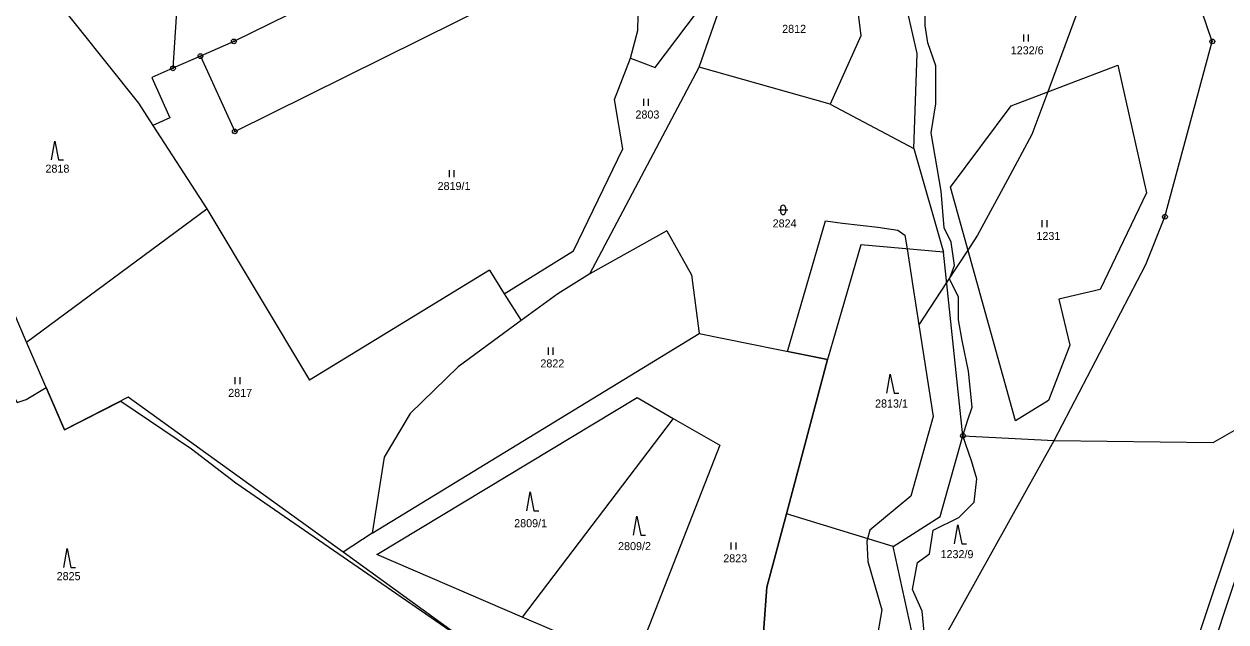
# Model space of a CAD drawing. Extents: x -439246 to -433691, y -1130252 to -1121148.
# Drawn here: x -438667.4 to -438413.3, y -1122654.9 to -1122528.4 of the extents above; entities that cross this region are included whole.
import ezdxf

# ---------------------------------------------------------------- set-up
doc = ezdxf.new("R2010")
doc.units = 0
for name, color, linetype in [('Vrstva 1', 7, 'Continuous'), ('Vrstva 18', 7, 'Continuous'), ('Vrstva 24', 7, 'Continuous'), ('Vrstva 25', 7, 'Continuous'), ('Vrstva 4', 7, 'Continuous'), ('Vrstva 52', 7, 'Continuous'), ('Vrstva 6', 7, 'Continuous')]:
    doc.layers.add(name, color=color, linetype=linetype)

msp = doc.modelspace()

# ---------------------------------------------------------------- linework, layer by layer
at = {"layer": 'Vrstva 1'}
for points in [[(-438539.58, -1122490.99), (-438623.08, -1122532.05)], [(-438478.57, -1122534.64), (-438486.63, -1122499.23)], [(-438622.88, -1122551.08), (-438536.5, -1122508.23)], [(-438524.63, -1122537.48), (-438514.2, -1122507.58)], [(-438493.25, -1122508.73), (-438490.48, -1122530.9)], [(-438416.15, -1122532.05), (-438423.68, -1122510.03)], [(-438669.13, -1122512.52), (-438643.23, -1122545.11)], [(-438634.35, -1122512.69), (-438635.93, -1122537.74)], [(-438534, -1122537.57), (-438520.68, -1122519.83)], [(-438537.61, -1122529.73), (-438537.52, -1122523.67)], [(-438666.88, -1122595.72), (-438694.39, -1122531.12)], [(-438623.08, -1122532.05), (-438630.13, -1122535.17)], [(-438539.18, -1122535.58), (-438537.61, -1122529.73)], [(-438490.48, -1122530.9), (-438496.94, -1122545.34)], [(-438426.16, -1122569.16), (-438416.15, -1122532.05)], [(-438630.13, -1122535.17), (-438635.93, -1122537.74)], [(-438630.13, -1122535.17), (-438622.88, -1122551.08)], [(-438542.57, -1122544.31), (-438539.18, -1122535.58)], [(-438539.18, -1122535.58), (-438534, -1122537.57)], [(-438479.26, -1122554.69), (-438478.57, -1122534.64)], [(-438458.72, -1122545.7), (-438436.16, -1122537.11)], [(-438436.16, -1122537.11), (-438430.07, -1122564.09)], [(-438635.93, -1122537.74), (-438640.37, -1122539.7)], [(-438640.37, -1122539.7), (-438636.6, -1122548.23)], [(-438547.8, -1122581.24), (-438524.63, -1122537.48)], [(-438496.94, -1122545.34), (-438524.63, -1122537.48)], [(-438540.79, -1122554.77), (-438542.57, -1122544.31)], [(-438643.23, -1122545.11), (-438640.19, -1122549.82)], [(-438496.94, -1122545.34), (-438479.26, -1122554.69)], [(-438471.55, -1122562.92), (-438458.72, -1122545.7)], [(-438636.6, -1122548.23), (-438640.19, -1122549.82)], [(-438640.19, -1122549.82), (-438628.8, -1122567.49)], [(-438551.26, -1122576.37), (-438540.79, -1122554.77)], [(-438479.26, -1122554.69), (-438473.02, -1122576.68)], [(-438457.8, -1122612.34), (-438471.55, -1122562.92)], [(-438430.07, -1122564.09), (-438439.85, -1122584.56)], [(-438666.88, -1122595.72), (-438628.8, -1122567.49)], [(-438628.8, -1122567.49), (-438607.04, -1122603.77)], [(-438430.18, -1122579.25), (-438426.16, -1122569.16)], [(-438531.49, -1122572.17), (-438547.8, -1122581.24)], [(-438531.49, -1122572.17), (-438526.26, -1122581.44)], [(-438490.46, -1122575.1), (-438497.51, -1122599.35)], [(-438473.02, -1122576.68), (-438490.46, -1122575.1)], [(-438565.89, -1122585.45), (-438551.26, -1122576.37)], [(-438468.88, -1122615.52), (-438473.02, -1122576.68)], [(-438449.62, -1122616.54), (-438430.18, -1122579.25)], [(-438569.02, -1122580.48), (-438607.04, -1122603.77)], [(-438569.02, -1122580.48), (-438565.89, -1122585.45)], [(-438547.8, -1122581.24), (-438554.53, -1122585.49)], [(-438526.26, -1122581.44), (-438524.65, -1122593.85)], [(-438565.89, -1122585.45), (-438562.33, -1122591.11)], [(-438439.85, -1122584.56), (-438448.59, -1122586.61)], [(-438554.53, -1122585.49), (-438562.33, -1122591.11)], [(-438448.59, -1122586.61), (-438446.31, -1122596.35)], [(-438562.33, -1122591.11), (-438575.63, -1122600.9)], [(-438593.84, -1122636.12), (-438524.65, -1122593.85)], [(-438524.65, -1122593.85), (-438497.51, -1122599.35)], [(-438658.89, -1122614.26), (-438666.88, -1122595.72)], [(-438446.31, -1122596.35), (-438450.79, -1122608.06)], [(-438497.51, -1122599.35), (-438506.22, -1122632)], [(-438575.63, -1122600.9), (-438585.8, -1122610.82)], [(-438645.39, -1122607.37), (-438658.89, -1122614.26)], [(-438599.92, -1122640.11), (-438645.39, -1122607.37)], [(-438592.86, -1122640.63), (-438537.76, -1122607.43)], [(-438537.76, -1122607.43), (-438530.15, -1122611.83)], [(-438450.79, -1122608.06), (-438457.8, -1122612.34)], [(-438585.8, -1122610.82), (-438591.3, -1122620.02)], [(-438530.15, -1122611.83), (-438520.31, -1122617.53)], [(-438473.72, -1122632.6), (-438468.88, -1122615.52)], [(-438468.88, -1122615.52), (-438449.62, -1122616.54)], [(-438425.87, -1122678.22), (-438404.21, -1122613.51)], [(-438400.59, -1122613.65), (-438422.44, -1122679.54)], [(-438520.31, -1122617.53), (-438538.49, -1122664.02)], [(-438591.3, -1122620.02), (-438593.84, -1122636.12)], [(-438506.22, -1122632), (-438510.37, -1122647.56)], [(-438483.67, -1122638.97), (-438473.72, -1122632.6)], [(-438593.84, -1122636.12), (-438599.92, -1122640.11)], [(-438506.13, -1122708.25), (-438599.92, -1122640.11)], [(-438562.08, -1122653.87), (-438592.86, -1122640.63)], [(-438479.17, -1122659.25), (-438483.67, -1122638.97)], [(-438510.37, -1122647.56), (-438513.69, -1122692.47)], [(-438538.49, -1122664.02), (-438562.08, -1122653.87)]]:
    msp.add_lwpolyline(points, dxfattribs=at)
at = {"layer": 'Vrstva 24'}
for centre, radius in [((-438623.08, -1122532.05), 0.5), ((-438623.08, -1122532.05), 0.1), ((-438416.15, -1122532.05), 0.5), ((-438416.15, -1122532.05), 0.1), ((-438630.13, -1122535.17), 0.5), ((-438630.13, -1122535.17), 0.1), ((-438635.93, -1122537.74), 0.5), ((-438635.93, -1122537.74), 0.1), ((-438622.88, -1122551.08), 0.5), ((-438622.88, -1122551.08), 0.1), ((-438426.16, -1122569.16), 0.5), ((-438426.16, -1122569.16), 0.1), ((-438468.88, -1122615.52), 0.5), ((-438468.88, -1122615.52), 0.1)]:
    msp.add_circle(centre, radius, dxfattribs=at)
at = {"layer": 'Vrstva 25'}
for p, q in [((-438456.03, -1122532.08), (-438456.03, -1122530.58)), ((-438455.03, -1122532.08), (-438455.03, -1122530.58)), ((-438536.37, -1122545.67), (-438536.37, -1122544.17)), ((-438535.37, -1122545.67), (-438535.37, -1122544.17)), ((-438577.47, -1122560.8), (-438577.47, -1122559.3)), ((-438576.47, -1122560.8), (-438576.47, -1122559.3)), ((-438507.42, -1122568.21), (-438507.42, -1122567.21)), ((-438506.42, -1122567.21), (-438506.42, -1122568.21)), ((-438507.92, -1122567.71), (-438505.92, -1122567.71)), ((-438452.1, -1122571.37), (-438452.1, -1122569.87)), ((-438451.1, -1122571.37), (-438451.1, -1122569.87)), ((-438556.54, -1122598.35), (-438556.54, -1122596.85)), ((-438555.54, -1122598.35), (-438555.54, -1122596.85)), ((-438622.76, -1122604.58), (-438622.76, -1122603.08)), ((-438621.76, -1122604.58), (-438621.76, -1122603.08)), ((-438517.87, -1122639.6), (-438517.87, -1122638.1)), ((-438516.87, -1122639.6), (-438516.87, -1122638.1))]:
    msp.add_line(p, q, dxfattribs=at)
for points in [[(-438661.61, -1122557.13), (-438660.91, -1122553.13), (-438660.11, -1122557.13), (-438659.11, -1122557.13)], [(-438484.96, -1122606.5), (-438484.26, -1122602.5), (-438483.46, -1122606.5), (-438482.46, -1122606.5)], [(-438561.1, -1122631.36), (-438560.4, -1122627.36), (-438559.6, -1122631.36), (-438558.6, -1122631.36)], [(-438538.52, -1122636.52), (-438537.82, -1122632.52), (-438537.02, -1122636.52), (-438536.02, -1122636.52)], [(-438470.64, -1122638.35), (-438469.94, -1122634.35), (-438469.14, -1122638.35), (-438468.14, -1122638.35)], [(-438659.03, -1122643.37), (-438658.33, -1122639.37), (-438657.53, -1122643.37), (-438656.53, -1122643.37)]]:
    msp.add_lwpolyline(points, dxfattribs=at)
for centre, start, end in [((-438506.92, -1122567.21), 0, 180), ((-438506.92, -1122568.21), 180, 0)]:
    msp.add_arc(centre, 0.5, start, end, dxfattribs=at)
at = {"layer": 'Vrstva 4'}
for points in [[(-438476.85, -1122528.65), (-438476.85, -1122525)], [(-438476.3, -1122532.33), (-438476.85, -1122528.65)], [(-438474.63, -1122537.22), (-438476.3, -1122532.33)], [(-438474.63, -1122545.27), (-438474.63, -1122537.22)], [(-438475.63, -1122551.37), (-438474.63, -1122545.27)], [(-438473.5, -1122563.75), (-438475.63, -1122551.37)], [(-438472.89, -1122571.5), (-438473.5, -1122563.75)], [(-438471.41, -1122574.5), (-438472.89, -1122571.5)], [(-438470.7, -1122579.5), (-438471.41, -1122574.5)], [(-438471.71, -1122582.3), (-438470.7, -1122579.5)], [(-438469.83, -1122586.21), (-438471.71, -1122582.3)], [(-438469.83, -1122591), (-438469.83, -1122586.21)], [(-438469.07, -1122595.32), (-438469.83, -1122591)], [(-438467.74, -1122601.86), (-438469.07, -1122595.32)], [(-438466.92, -1122609.47), (-438467.74, -1122601.86)], [(-438467.9, -1122612.35), (-438466.92, -1122609.47)], [(-438468.88, -1122615.52), (-438467.9, -1122612.35)], [(-438467.11, -1122620.82), (-438468.88, -1122615.52)], [(-438465.98, -1122624.64), (-438467.11, -1122620.82)], [(-438466.49, -1122629.58), (-438465.98, -1122624.64)], [(-438469.79, -1122632.83), (-438466.49, -1122629.58)], [(-438475.2, -1122635.52), (-438469.79, -1122632.83)], [(-438475.96, -1122640.46), (-438475.2, -1122635.52)], [(-438478.5, -1122642.35), (-438475.96, -1122640.46)], [(-438479.53, -1122648.05), (-438478.5, -1122642.35)], [(-438477.51, -1122652.62), (-438479.53, -1122648.05)], [(-438476.93, -1122658.55), (-438477.51, -1122652.62)]]:
    msp.add_lwpolyline(points, dxfattribs=at)
at = {"layer": 'Vrstva 52'}
for points in [[(-438388.88, -1122396.78), (-438389.62, -1122397.96), (-438390.62, -1122399.57), (-438402.09, -1122418.16), (-438409.55, -1122431.58), (-438410.43, -1122433.56), (-438417.43, -1122449.27), (-438425.72, -1122470.49), (-438428.16, -1122476.73), (-438431.5, -1122485.28), (-438436.28, -1122502.69), (-438436.82, -1122504.67), (-438441.36, -1122516.89), (-438444.42, -1122525.13), (-438450.95, -1122542.74), (-438454.3, -1122551.76), (-438459.48, -1122561.36), (-438465.8, -1122573.07), (-438467.85, -1122576.2), (-438472.34, -1122583.06), (-438478.22, -1122592.05)], [(-438501.1, -1122694.16), (-438513.49, -1122689.77), (-438510.37, -1122647.56), (-438506.22, -1122632), (-438497.51, -1122599.35), (-438505.96, -1122597.64), (-438497.93, -1122570.04), (-438494.36, -1122570.51), (-438486.9, -1122571.36), (-438482.64, -1122572), (-438481.15, -1122573.07), (-438480.7, -1122575.98), (-438479.49, -1122583.84), (-438478.22, -1122592.05)], [(-438478.22, -1122592.05), (-438475.18, -1122611.42), (-438479.87, -1122628.26), (-438488.6, -1122635.5), (-438489.09, -1122637.29), (-438489.24, -1122637.84), (-438489.03, -1122642.11), (-438486.05, -1122652.33), (-438489.03, -1122669.38), (-438491.37, -1122675.35)], [(-438670.57, -1122605.46), (-438668.87, -1122608.44), (-438666.95, -1122607.8), (-438662.76, -1122605.27), (-438658.89, -1122614.26), (-438646.97, -1122608.18), (-438632, -1122618.24), (-438626.86, -1122622.22), (-438622.63, -1122625.49), (-438573.19, -1122659.58), (-438570, -1122662.56), (-438540.17, -1122683.66), (-438539.8, -1122683.79), (-438513.69, -1122702.76)]]:
    msp.add_lwpolyline(points, dxfattribs=at)
at = {"layer": 'Vrstva 6'}
for points in [[(-438415.97, -1122616.94), (-438403.12, -1122609.59)], [(-438530.15, -1122611.83), (-438562.08, -1122653.87)], [(-438478.55, -1122668.54), (-438449.62, -1122616.54)], [(-438449.62, -1122616.54), (-438415.97, -1122616.94)], [(-438483.67, -1122638.97), (-438506.22, -1122632)]]:
    msp.add_lwpolyline(points, dxfattribs=at)

# ---------------------------------------------------------------- texts
at = {"layer": 'Vrstva 18'}
for s, p in [('2812', (-438507.11, -1122530.24)), ('1232/6', (-438458.78, -1122534.78)), ('2803', (-438538.14, -1122548.37)), ('2818', (-438662.9, -1122559.83)), ('2819/1', (-438579.98, -1122563.5)), ('2824', (-438509.13, -1122571.41)), ('1231', (-438453.35, -1122574.07)), ('2822', (-438558.24, -1122601.05)), ('2817', (-438624.25, -1122607.28)), ('2813/1', (-438487.47, -1122609.53)), ('2809/1', (-438563.78, -1122634.86)), ('2809/2', (-438541.81, -1122639.71)), ('2823', (-438519.57, -1122642.3)), ('1232/9', (-438473.62, -1122641.41)), ('2825', (-438660.53, -1122646.07))]:
    msp.add_text(s, height=1.7, dxfattribs=at).set_placement(p)

doc.saveas('drawing.dxf')
